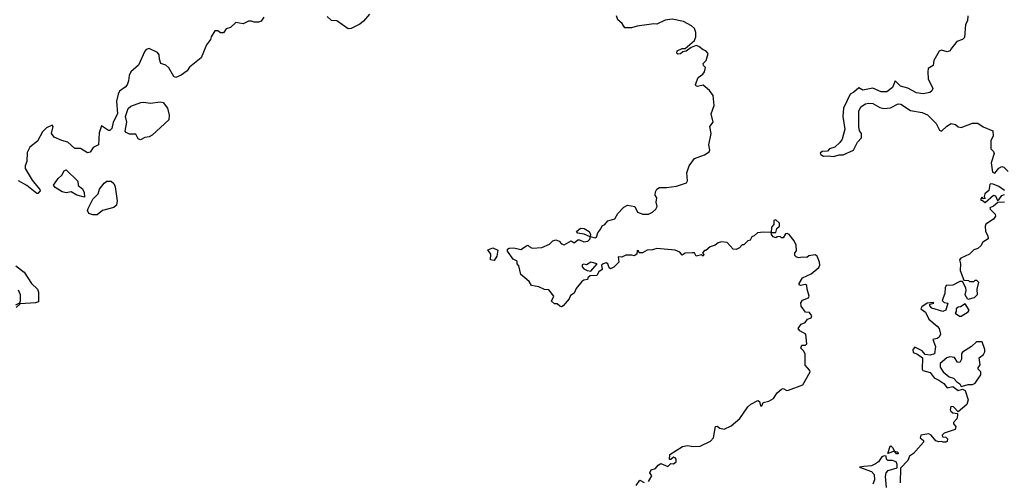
# Model space of a CAD drawing. Extents: x 2106670 to 2323771, y 35271 to 224896.
# Tile 386 of 419: x 2259443 to 2266463, y 196155 to 199446. Entities that reach past the tile are written whole.
import ezdxf

# ---------------------------------------------------------------- set-up
doc = ezdxf.new("R2010")
doc.units = 0

msp = doc.modelspace()

# ---------------------------------------------------------------- linework, layer by layer
at = {"layer": '0CON20XD'}
for points in [[(2261183.3, 199465), (2261163.6, 199436.4), (2261145, 199427.5), (2261115, 199427.5), (2261096.1, 199436.1), (2261075, 199436.7), (2261035, 199417.5), (2260983.6, 199426.4), (2260945, 199390), (2260915, 199380), (2260895, 199352.5), (2260875, 199352.5), (2260855, 199367.5), (2260833.6, 199366.4), (2260807.5, 199325), (2260802.5, 199305), (2260774.1, 199265.9), (2260735.8, 199174.2), (2260652.3, 199107.7), (2260637.7, 199082.3), (2260595, 199050), (2260555, 199033.3), (2260540.7, 199040.7), (2260505, 199103.3), (2260485, 199121.2), (2260450, 199135), (2260438.8, 199165), (2260436.2, 199195), (2260425, 199213.3), (2260365, 199242), (2260345, 199233.8), (2260335, 199221.2), (2260288.8, 199121.2), (2260234.2, 199075), (2260222, 199048), (2260218.8, 199011.2), (2260208, 198982), (2260195, 198965.6), (2260153.9, 198936.1), (2260144.4, 198915), (2260132.9, 198865), (2260140, 198775), (2260109.6, 198715), (2260099.5, 198670.5), (2260085, 198655.8), (2260075, 198656.9), (2260025, 198690), (2260010.4, 198639.6), (2260005.5, 198555), (2259965.8, 198534.2), (2259945, 198500.8), (2259925, 198497.7), (2259877.1, 198527.1), (2259835, 198527.1), (2259785, 198572.9), (2259744, 198584), (2259689.2, 198609.1), (2259669.1, 198635), (2259682, 198685), (2259675, 198693.8), (2259633.3, 198675), (2259605, 198646.7), (2259568.8, 198581.2), (2259515, 198536.7), (2259495, 198500), (2259494.2, 198435), (2259482.5, 198405), (2259482.5, 198385), (2259532.3, 198302.3), (2259572.7, 198252.7), (2259586.1, 198236.1), (2259587.5, 198225), (2259572.5, 198207.5), (2259565, 198206.7), (2259492.5, 198265), (2259435, 198297.1)], [(2261937.5, 199485), (2261893.3, 199435), (2261866.7, 199415), (2261805, 199382.5), (2261785, 199380), (2261705, 199438.8), (2261665, 199440), (2261635, 199470)], [(2264372, 198635), (2264364.2, 198685), (2264386, 198715), (2264372.5, 198775), (2264394.2, 198835), (2264388, 198905), (2264361.7, 198941.7), (2264315, 198980), (2264275, 198970), (2264265, 198972.5), (2264260, 198985), (2264279.2, 199035), (2264313.1, 199056.9), (2264324.2, 199075), (2264332.5, 199105), (2264319.3, 199119.3), (2264316.7, 199135), (2264338, 199155), (2264352.5, 199205), (2264334.3, 199224.3), (2264315, 199231.4), (2264285, 199255.8), (2264265, 199262), (2264231.2, 199248.8), (2264195, 199222.5), (2264171.7, 199218.3), (2264155, 199203.3), (2264135, 199200), (2264128.3, 199208.3), (2264130, 199225), (2264165, 199240), (2264188.3, 199241.7), (2264253, 199297), (2264262.5, 199325), (2264262.5, 199355), (2264253.6, 199383.6), (2264233.6, 199403.6), (2264175, 199433.3), (2264095, 199450), (2264045, 199442.5), (2263985, 199413.8), (2263965, 199416.7), (2263845, 199401.2), (2263805, 199388.8), (2263758.3, 199388.3), (2263739.4, 199419.4), (2263707.5, 199445), (2263697.5, 199475)], [(2266203.1, 199473.1), (2266201.2, 199438.8), (2266187, 199413), (2266179.7, 199320.3), (2266165, 199306), (2266125, 199290.6), (2266082.5, 199235), (2266076.2, 199223.8), (2266055, 199216.2), (2266015, 199229.2), (2265997.8, 199222.2), (2265959.4, 199155), (2265955, 199118.8), (2265921.1, 199098.9), (2265916.8, 199075), (2265920.4, 199025), (2265952.9, 198955), (2265945, 198938), (2265931.7, 198928.3), (2265885, 198917.5), (2265835.8, 198924.2), (2265775, 198957.8), (2265723.4, 198973.4), (2265685, 199010), (2265665, 198962.2), (2265625, 198933.1), (2265585, 198931.1), (2265525, 198957.3), (2265455, 198942.7), (2265425, 198960), (2265390.6, 198929.4), (2265363.8, 198915), (2265315.3, 198814.7), (2265311.6, 198755), (2265326.2, 198665), (2265306.5, 198593.5), (2265290.3, 198569.7), (2265255, 198538.6), (2265216.2, 198525), (2265202, 198508), (2265163.4, 198506.6), (2265150, 198495), (2265154.1, 198484.1), (2265172.7, 198472.7), (2265206.2, 198476.2), (2265245, 198470), (2265285, 198483.1), (2265315, 198483.3), (2265387.1, 198515), (2265417.1, 198572.9), (2265445.6, 198605), (2265445.7, 198635), (2265431.1, 198655), (2265424.6, 198685), (2265425.6, 198795), (2265441.1, 198825), (2265473.3, 198846.7), (2265495, 198851.9), (2265525, 198848.2), (2265575, 198820.7), (2265605, 198813.9), (2265652.2, 198817.8), (2265705, 198845.5), (2265725, 198844.4), (2265795, 198798.8), (2265876.4, 198783.6), (2265915, 198768.8), (2265976.2, 198705), (2265999.8, 198659.8), (2266015, 198651.4), (2266052.6, 198687.4), (2266085, 198706.2), (2266115, 198700), (2266135, 198682.5), (2266155, 198676.9), (2266235, 198708), (2266275, 198708), (2266313.2, 198683.2), (2266380, 198655), (2266383.3, 198615), (2266366.9, 198585), (2266366.5, 198556.5), (2266366.2, 198525), (2266385.6, 198505.6), (2266391.1, 198491.1), (2266368.8, 198425), (2266379.3, 198359.3), (2266395, 198352.5), (2266425, 198387.5), (2266445, 198400), (2266460, 198395), (2266490, 198365)], [(2260305, 198590), (2260287, 198597), (2260270, 198630), (2260225, 198630), (2260202.1, 198642.1), (2260195, 198652.5), (2260207.5, 198715), (2260198.1, 198755), (2260215, 198813.8), (2260235, 198828.6), (2260305.8, 198855.8), (2260325, 198858.6), (2260375, 198850), (2260445, 198861.2), (2260465, 198856.2), (2260495.7, 198815), (2260508.6, 198765), (2260507.1, 198732.9), (2260387.3, 198622.7), (2260365, 198611.2), (2260334.1, 198605.9), (2260305, 198590)], [(2263925, 196154.4), (2263950, 196195), (2263936.2, 196215), (2263945, 196237.5), (2263975, 196247.5), (2263995, 196270), (2264015, 196281.2), (2264065, 196261.2), (2264085, 196282.5), (2264105, 196279.2), (2264124.2, 196295), (2264124, 196314), (2264115, 196323.3), (2264105, 196326.7), (2264085, 196310), (2264075, 196310), (2264077.5, 196345), (2264167.3, 196402.7), (2264205, 196411.2), (2264245, 196402), (2264294.3, 196405.7), (2264368, 196442), (2264389.2, 196465), (2264404.1, 196545.9), (2264415, 196548.8), (2264435, 196533.8), (2264465, 196525.7), (2264515, 196551.4), (2264578, 196602), (2264633.8, 196685), (2264656.7, 196705), (2264705, 196730), (2264717.5, 196725), (2264725, 196693.3), (2264735, 196693.8), (2264743.3, 196716.7), (2264785, 196726), (2264816.2, 196745), (2264843.2, 196786.8), (2264875, 196812.5), (2264886.7, 196816.7), (2264913.3, 196803.3), (2264925, 196804), (2265026.7, 196843.3), (2265078, 196935), (2265076.2, 196945), (2265043.1, 196983.1), (2265042.3, 197062.3), (2265033.6, 197083.6), (2265012.5, 197105), (2265020, 197125), (2265045, 197126.7), (2265053.9, 197136.1), (2265047.5, 197205), (2265005, 197227.5), (2264993.9, 197243.9), (2264998, 197252), (2265014, 197275), (2265042.3, 197287.7), (2265059.2, 197310.8), (2265085, 197320.8), (2265091.1, 197335), (2265075, 197358.1), (2265045, 197360.8), (2265013.8, 197403.8), (2265012.6, 197427.4), (2265022.9, 197447.1), (2265065.7, 197464.3), (2265071.2, 197475), (2265056.2, 197525), (2265055, 197550), (2265045, 197557.5), (2265010.7, 197550.7), (2265000, 197555), (2265000, 197565), (2265024, 197606), (2265085.4, 197634.6), (2265141.2, 197678.8), (2265148, 197695), (2265146.4, 197716.4), (2265129.2, 197759.2), (2265115, 197770), (2265068.3, 197761.7), (2265055, 197750), (2265025, 197753.3), (2264995, 197747.5), (2264980, 197755), (2264970, 197765), (2264970, 197785), (2264981.7, 197798.3), (2264979.3, 197839.3), (2264965, 197870), (2264930, 197915), (2264915, 197922.5), (2264901.7, 197918.3), (2264885, 197890), (2264875, 197890), (2264865, 197900), (2264843, 197897), (2264835, 197890), (2264815, 197897.5), (2264802.5, 197915), (2264800, 197930), (2264835, 197930), (2264841.7, 197958.3), (2264860, 197975), (2264860, 197995), (2264835, 198020), (2264820, 198015), (2264820, 197985), (2264803, 197967), (2264800, 197930), (2264745, 197932.5), (2264703, 197927), (2264680, 197905), (2264661.7, 197898.3), (2264650, 197875), (2264635, 197870), (2264605, 197840), (2264595, 197840), (2264575, 197820), (2264551.7, 197808.3), (2264530.7, 197810.7), (2264487.7, 197857.7), (2264447, 197863), (2264423.8, 197856.2), (2264401.7, 197838.3), (2264365, 197827.5), (2264335, 197800), (2264325, 197800), (2264310, 197785), (2264320, 197775), (2264315, 197760), (2264305, 197770), (2264265, 197760), (2264253, 197783), (2264240, 197785), (2264188.3, 197781.7), (2264165, 197767.5), (2264148.3, 197788.3), (2264115, 197803.3), (2263985, 197816), (2263955, 197806), (2263916.1, 197803.9), (2263883.6, 197783.6), (2263860, 197785), (2263855, 197797.5), (2263845, 197800), (2263842.5, 197775), (2263825, 197762.5), (2263808, 197768), (2263765, 197767.5), (2263736.4, 197753.6), (2263710, 197755), (2263713.6, 197716.4), (2263678.6, 197681.4), (2263655, 197670), (2263646.1, 197676.1), (2263635.5, 197705.5), (2263625, 197713.8), (2263602.5, 197705), (2263591.2, 197695), (2263595.8, 197664.2), (2263572.2, 197647.8), (2263557.1, 197622.9), (2263510, 197620), (2263492.5, 197605), (2263490, 197595), (2263465, 197590), (2263450.5, 197579.5), (2263409.3, 197530.7), (2263395, 197496.7), (2263370.5, 197479.5), (2263360, 197455), (2263316.7, 197405), (2263305, 197400), (2263293, 197403), (2263275, 197420), (2263255, 197420), (2263235, 197440), (2263250, 197475), (2263215, 197520), (2263185, 197522.5), (2263145, 197542.5), (2263091.7, 197551.7), (2263075, 197580), (2263015, 197630), (2263001.7, 197691.7), (2262990, 197705), (2262990, 197725), (2262960, 197740), (2262920.6, 197795), (2262920, 197810), (2262933.6, 197816.4), (2262965, 197819.2), (2263015, 197808.8), (2263055, 197834.2), (2263065, 197837.5), (2263075, 197828.8), (2263097, 197817), (2263165, 197822.5), (2263221.2, 197845), (2263245, 197869.2), (2263265, 197877.1), (2263288.1, 197868.1), (2263305, 197848.8), (2263325, 197840), (2263375, 197870), (2263395, 197854.3), (2263422.5, 197877.5), (2263435, 197877.5), (2263465, 197862.5), (2263492.5, 197867.5), (2263510, 197885), (2263510, 197900), (2263545, 197890), (2263555, 197896.7), (2263564.4, 197925.6), (2263586.7, 197955), (2263595, 197977.5), (2263615, 197986.2), (2263635, 198011.2), (2263685, 198026.7), (2263706.2, 198063.8), (2263750.6, 198109.4), (2263776.2, 198123.8), (2263827.5, 198115), (2263846.7, 198075), (2263885, 198060), (2263925, 198060), (2263955, 198074.3), (2263977.5, 198095), (2263988, 198115), (2263981.2, 198145), (2263986.2, 198175), (2263973.3, 198195), (2263975, 198220), (2263985, 198237.5), (2264005, 198248.8), (2264055, 198248.8), (2264125, 198260), (2264197, 198283), (2264203.6, 198296.4), (2264200, 198355), (2264216.2, 198405), (2264255, 198456.7), (2264326.1, 198483.9), (2264357.5, 198505), (2264362.5, 198515), (2264356.7, 198555), (2264372, 198635)], [(2259905, 198180), (2259850, 198195), (2259809.3, 198219.3), (2259775, 198212.5), (2259745, 198220), (2259695, 198250), (2259683, 198267), (2259717.5, 198315), (2259743, 198337), (2259760.7, 198369.3), (2259775, 198376.2), (2259857.5, 198295), (2259860, 198265), (2259889.3, 198239.3), (2259902.5, 198215), (2259905, 198180)], [(2259995, 198054.2), (2259964.2, 198054.2), (2259935, 198064), (2259925.8, 198085), (2259930.3, 198099.7), (2259963, 198167), (2260002.5, 198205), (2260012.2, 198237.8), (2260045, 198280), (2260065, 198294.2), (2260093.9, 198293.9), (2260115, 198278.8), (2260124.2, 198255), (2260136.9, 198155), (2260133.8, 198125), (2260113, 198107), (2260033.8, 198085), (2259995, 198054.2)], [(2266465, 198229.2), (2266425, 198256.2), (2266383.9, 198273.9), (2266365, 198276.2), (2266359.5, 198270.5), (2266352.5, 198227.5), (2266323.3, 198205), (2266320, 198185), (2266327.5, 198172.5), (2266315, 198170), (2266305, 198180), (2266295, 198170), (2266295, 198160), (2266308.3, 198158.3), (2266327, 198143), (2266385, 198196.2), (2266399.5, 198189.5), (2266415, 198157.5), (2266425, 198162.5), (2266445, 198193.3), (2266465, 198200)], [(2266465, 198144.3), (2266416.7, 198143.3), (2266385, 198116.7), (2266360, 198105), (2266362.5, 198095), (2266398.6, 198058.6), (2266400, 198045), (2266385, 198023.8), (2266332.3, 197987.7), (2266326.7, 197975), (2266329.2, 197935), (2266346, 197905), (2266346.7, 197883.3), (2266308.8, 197861.2), (2266296, 197834), (2266275, 197814.3), (2266245, 197806.2), (2266215.8, 197774.2), (2266153.3, 197745), (2266143.8, 197735), (2266149.4, 197705)], [(2263510, 197900), (2263505, 197900), (2263467.9, 197917.9), (2263423.3, 197923.3), (2263413.3, 197935), (2263440.5, 197959.5), (2263467.3, 197957.3), (2263503.8, 197935), (2263512.5, 197915), (2263510, 197900)], [(2262825, 197730), (2262800, 197735), (2262801.2, 197775), (2262780, 197805), (2262815, 197820), (2262852.5, 197802.5), (2262845, 197760), (2262825, 197730)], [(2263515, 197653.8), (2263560, 197705), (2263515, 197716.7), (2263485, 197699.2), (2263465, 197704.2), (2263452, 197698), (2263452.2, 197685), (2263465, 197669.2), (2263487.7, 197657.7), (2263515, 197653.8)], [(2266149.4, 197705), (2266148.3, 197658.3), (2266175, 197590), (2266207.5, 197587.5), (2266215, 197580), (2266245, 197580), (2266255, 197590), (2266265, 197590), (2266280, 197575), (2266267.5, 197525), (2266270, 197485), (2266247, 197463), (2266201.7, 197451.7), (2266183.3, 197485), (2266190, 197515), (2266187.5, 197535), (2266165, 197580), (2266145, 197580), (2266095, 197552.5), (2266048.8, 197551.2), (2266041.4, 197535), (2266039.2, 197495), (2266020, 197445), (2266035, 197430), (2266060, 197425), (2266045.8, 197374.2), (2266023.6, 197366.4), (2265945, 197390), (2265932.5, 197405), (2265932.5, 197417.5), (2265960, 197425), (2265955, 197430), (2265912.5, 197425), (2265875, 197400), (2265866.7, 197385), (2265900.6, 197360.6), (2265925, 197310), (2265985, 197262), (2265997.5, 197245), (2266007.1, 197205), (2265997.7, 197182.3), (2265985, 197172.5), (2265953, 197167), (2265972.5, 197115), (2265965.8, 197065), (2265935, 197053.8), (2265898.3, 197058.3), (2265877.5, 197085), (2265825, 197112.5), (2265810, 197095), (2265814, 197074), (2265845, 197062.5), (2265880, 197035), (2265876.7, 196955), (2265882.5, 196945), (2265935, 196930), (2265962, 196892), (2265995, 196876), (2266032.5, 196852.5), (2266055, 196822.5), (2266095, 196831.2), (2266133.6, 196803.6), (2266165, 196812.5), (2266185, 196802.5), (2266206.1, 196736.1), (2266195, 196702.5), (2266135, 196650), (2266100, 196685), (2266081.7, 196688.3), (2266077.5, 196665), (2266082.5, 196655), (2266095, 196642.5), (2266128.3, 196638.3), (2266130, 196625), (2266125, 196600), (2266100, 196575), (2266100, 196565), (2266116.4, 196546.4), (2266112.5, 196525), (2266035, 196497.5), (2266020, 196485), (2266021.7, 196471.7), (2266045, 196470), (2266057.5, 196457.5), (2266055, 196440), (2266046.4, 196433.6), (2266026.4, 196433.6), (2266015, 196440), (2265995, 196436.7), (2265975, 196442.5), (2265942.5, 196485), (2265925, 196493.8), (2265867, 196483), (2265863.3, 196465), (2265887.5, 196445), (2265886.7, 196435), (2265815, 196354), (2265786.7, 196333.3), (2265776.1, 196303.9), (2265721.7, 196248.3), (2265720, 196145)], [(2259415, 197690.8), (2259475, 197646.2), (2259528, 197565), (2259568.8, 197525), (2259576.1, 197503.9), (2259577.5, 197435), (2259555, 197427.5), (2259445, 197420), (2259416.7, 197395)], [(2259415, 197413.3), (2259443.6, 197426.4), (2259448.6, 197441.4), (2259449.2, 197485), (2259435, 197517.5)], [(2266155, 197332.5), (2266205, 197362.5), (2266212.5, 197375), (2266185, 197420), (2266151.7, 197398.3), (2266133, 197397), (2266120, 197385), (2266120, 197365), (2266113, 197353), (2266143, 197333), (2266155, 197332.5)], [(2266155, 196830), (2266165, 196832.5), (2266205, 196846.2), (2266235, 196846.2), (2266255, 196853.8), (2266296.7, 196915), (2266296.7, 196935), (2266277.5, 196955), (2266277.5, 196965), (2266290, 196985), (2266282.5, 197035), (2266315, 197060), (2266323, 197077), (2266323.3, 197095), (2266305, 197150), (2266265, 197150), (2266230, 197115), (2266165, 197076.7), (2266157.5, 197065), (2266157.5, 197025), (2266145, 197002.5), (2266130, 197005), (2266108.3, 197038.3), (2266075, 197043.3), (2266053.3, 197035), (2266006.7, 196995), (2266005, 196970), (2266027.5, 196935), (2266069.3, 196899.3), (2266100.7, 196890.7), (2266123.6, 196863.6), (2266145, 196850), (2266155, 196830)], [(2265705, 196350), (2265695, 196350), (2265680, 196370), (2265633, 196353), (2265650, 196405), (2265655, 196407.5), (2265665, 196396.7), (2265680, 196370), (2265700, 196365), (2265707, 196357), (2265705, 196350)], [(2265622, 196112), (2265615, 196190), (2265621.2, 196215), (2265635, 196232.5), (2265698.3, 196251.7), (2265700, 196275), (2265693, 196293), (2265665, 196302.5), (2265633, 196303), (2265623, 196313), (2265620, 196335), (2265607, 196337), (2265590.3, 196329.7), (2265566, 196295), (2265545, 196279.4), (2265515, 196265.7), (2265460.5, 196260.5), (2265430, 196255), (2265516.2, 196225), (2265535, 196202.5), (2265538.1, 196165), (2265525.6, 196135)], [(2263838.8, 196125), (2263865, 196162.5), (2263895.8, 196145.8)]]:
    msp.add_lwpolyline(points, dxfattribs=at)

doc.saveas('drawing.dxf')
